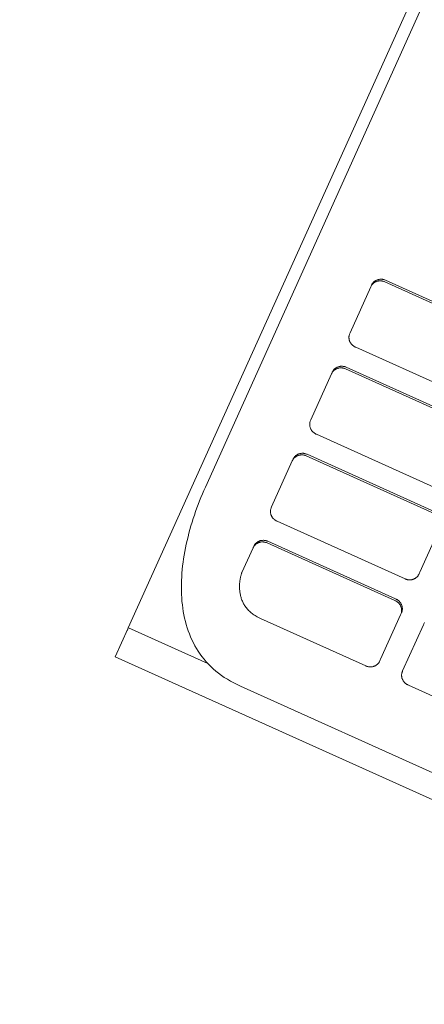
# Model space of a CAD drawing. Header units: millimetres. Extents: x 7483 to 13091, y 8111 to 13871.
# Tile 404 of 656: x 9764.96 to 9768.21, y 10168.42 to 10176.33. Entities that reach past the tile are written whole.
import ezdxf

# ---------------------------------------------------------------- set-up
doc = ezdxf.new("R2010")
doc.units = ezdxf.units.MM
doc.layers.add('2d_2_WYMIAROWA', color=8, linetype='Continuous', lineweight=15)
doc.layers.add('MEBLE PKN', color=150, linetype='Continuous', lineweight=20)
doc.layers.add('a___wymiary', color=7, linetype='Continuous', lineweight=5, true_color=0x000000)
doc.layers.add('wymiary', color=7, linetype='Continuous', lineweight=5, true_color=0xb2b2b2)
doc.styles.add('Arial', font='arial.ttf')
doc.dimstyles.new('wymiary agp1', dxfattribs={"dimtxt": 16, "dimasz": 5, "dimexe": 30, "dimexo": 60, "dimgap": 1.8, "dimtad": 1, "dimdec": 3, "dimrnd": 0.5, "dimdsep": 46, "dimtxsty": 'Arial', "dimblk": 'znacznik', "dimcen": 1.5, "dimse1": 1, "dimse2": 1, "dimclrd": 256, "dimazin": 0, "dimtfac": 1, "dimtdec": 3, "dimtmove": 1, "dimatfit": 3, "dimldrblk": 'znacznik', "dimfxl": 0, "dimlwd": -1, "dimarcsym": 0})

# ---------------------------------------------------------------- blocks, each defined once
blk = doc.blocks.new('WYSPA KASOWA')
at = {"layer": '2d_2_WYMIAROWA'}
for p, q in [((-319.3728, 21.3007), (-325.5158, 7.6666)), ((-320.8399, 17.8051), (-324.8976, 8.7964)), ((-323.5506, 10.4388), (-323.5478, 10.4418)), ((-323.5478, 10.4418), (-323.5449, 10.4446)), ((-323.5449, 10.4446), (-323.5419, 10.4473)), ((-323.5419, 10.4473), (-323.5387, 10.4498)), ((-323.5387, 10.4498), (-323.5354, 10.4521)), ((-323.5379, 10.4413), (-323.5344, 10.4433)), ((-323.5354, 10.4521), (-323.532, 10.4543)), ((-323.5344, 10.4433), (-323.5308, 10.4451)), ((-323.532, 10.4543), (-323.5284, 10.4562)), ((-323.5308, 10.4451), (-323.5271, 10.4468)), ((-323.5284, 10.4562), (-323.5248, 10.4581)), ((-323.5271, 10.4468), (-323.5233, 10.4483)), ((-323.5248, 10.4581), (-323.5211, 10.4597)), ((-323.5233, 10.4483), (-323.5194, 10.4496)), ((-323.5211, 10.4597), (-323.5173, 10.4612)), ((-323.5194, 10.4496), (-323.5155, 10.4507)), ((-323.5173, 10.4612), (-323.5135, 10.4625)), ((-323.5155, 10.4507), (-323.5115, 10.4516)), ((-323.5135, 10.4625), (-323.5096, 10.4636)), ((-323.5115, 10.4516), (-323.5075, 10.4523)), ((-323.5096, 10.4636), (-323.5056, 10.4645)), ((-323.5075, 10.4523), (-323.5034, 10.4529)), ((-323.5056, 10.4645), (-323.5016, 10.4653)), ((-323.5034, 10.4529), (-323.4993, 10.4532)), ((-323.5016, 10.4653), (-323.4975, 10.4658)), ((-323.4993, 10.4532), (-323.4952, 10.4534)), ((-323.4975, 10.4658), (-323.4934, 10.4662)), ((-323.4952, 10.4534), (-323.491, 10.4534)), ((-323.4934, 10.4662), (-323.4892, 10.4663)), ((-323.491, 10.4534), (-323.4868, 10.4531)), ((-323.4892, 10.4663), (-323.485, 10.4663)), ((-323.4868, 10.4531), (-323.4826, 10.4527)), ((-323.485, 10.4663), (-323.4809, 10.466)), ((-323.4826, 10.4527), (-323.4784, 10.452)), ((-323.4809, 10.466), (-323.4767, 10.4656)), ((-323.4784, 10.452), (-323.4742, 10.4512)), ((-323.4767, 10.4656), (-323.4725, 10.4649)), ((-323.4742, 10.4512), (-323.4701, 10.4501)), ((-323.4725, 10.4649), (-323.4683, 10.4641)), ((-323.4701, 10.4501), (-323.4659, 10.4488)), ((-323.4683, 10.4641), (-323.4641, 10.463)), ((-323.4659, 10.4488), (-323.4628, 10.4477)), ((-323.4641, 10.463), (-323.46, 10.4617)), ((-323.4628, 10.4477), (-323.4577, 10.4456)), ((-323.46, 10.4617), (-323.4568, 10.4606)), ((-323.4577, 10.4456), (-322.4318, 9.9827)), ((-323.4568, 10.4606), (-323.4517, 10.4585)), ((-323.4517, 10.4585), (-322.4258, 9.9957)), ((-323.7366, 10.0348), (-323.57, 10.4048)), ((-323.57, 10.4048), (-323.5679, 10.4093)), ((-323.5679, 10.4093), (-323.5662, 10.4124)), ((-323.5662, 10.4124), (-323.5641, 10.4177)), ((-323.5641, 10.4177), (-323.5622, 10.4217)), ((-323.5622, 10.4217), (-323.5603, 10.4254)), ((-323.5622, 10.4217), (-323.5592, 10.4227)), ((-323.5603, 10.4254), (-323.5581, 10.429)), ((-323.5592, 10.4227), (-323.5566, 10.4258)), ((-323.5581, 10.429), (-323.5558, 10.4324)), ((-323.5566, 10.4258), (-323.5538, 10.4288)), ((-323.5558, 10.4324), (-323.5533, 10.4357)), ((-323.5538, 10.4288), (-323.5509, 10.4317)), ((-323.5533, 10.4357), (-323.5506, 10.4388)), ((-323.5509, 10.4317), (-323.5478, 10.4343)), ((-323.5478, 10.4343), (-323.5446, 10.4368)), ((-323.5446, 10.4368), (-323.5413, 10.4392)), ((-323.5413, 10.4392), (-323.5379, 10.4413)), ((-323.7452, 10.0011), (-323.7449, 10.0052)), ((-323.7452, 9.9971), (-323.7452, 10.0011)), ((-323.745, 9.993), (-323.7452, 9.9971)), ((-323.7446, 9.989), (-323.745, 9.993)), ((-323.7449, 10.0052), (-323.7445, 10.0093)), ((-323.744, 9.985), (-323.7446, 9.989)), ((-323.7445, 10.0093), (-323.7439, 10.0133)), ((-323.7432, 9.981), (-323.744, 9.985)), ((-323.7439, 10.0133), (-323.743, 10.0174)), ((-323.7422, 9.9771), (-323.7432, 9.981)), ((-323.743, 10.0174), (-323.7419, 10.0214)), ((-323.741, 9.9732), (-323.7422, 9.9771)), ((-323.7419, 10.0214), (-323.7406, 10.0253)), ((-323.7397, 9.9694), (-323.741, 9.9732)), ((-323.7406, 10.0253), (-323.7391, 10.0293)), ((-323.7381, 9.9656), (-323.7397, 9.9694)), ((-323.7391, 10.0293), (-323.7366, 10.0348)), ((-323.7364, 9.9619), (-323.7381, 9.9656)), ((-323.7345, 9.9583), (-323.7364, 9.9619)), ((-323.7324, 9.9548), (-323.7345, 9.9583)), ((-323.7302, 9.9514), (-323.7324, 9.9548)), ((-323.7277, 9.948), (-323.7302, 9.9514)), ((-323.7252, 9.9448), (-323.7277, 9.948)), ((-323.7224, 9.9416), (-323.7252, 9.9448)), ((-323.7195, 9.9386), (-323.7224, 9.9416)), ((-323.7164, 9.9358), (-323.7195, 9.9386)), ((-323.7132, 9.933), (-323.7164, 9.9358)), ((-323.7098, 9.9304), (-323.7132, 9.933)), ((-323.7063, 9.928), (-323.7098, 9.9304)), ((-323.7026, 9.9257), (-323.7063, 9.928)), ((-323.6988, 9.9235), (-323.7026, 9.9257)), ((-323.6948, 9.9216), (-323.6988, 9.9235)), ((-323.6908, 9.9198), (-323.6948, 9.9216)), ((-322.6651, 9.457), (-323.6908, 9.9198)), ((-323.873, 9.7297), (-323.8707, 9.7331)), ((-323.8707, 9.7331), (-323.8682, 9.7364)), ((-323.8687, 9.7296), (-323.8658, 9.7324)), ((-323.8682, 9.7364), (-323.8656, 9.7395)), ((-323.8656, 9.7395), (-323.8671, 9.7443)), ((-323.8658, 9.7324), (-323.8628, 9.7351)), ((-323.8656, 9.7395), (-323.8628, 9.7425)), ((-323.8628, 9.7425), (-323.8599, 9.7453)), ((-323.8628, 9.7351), (-323.8596, 9.7376)), ((-323.8599, 9.7453), (-323.8568, 9.748)), ((-323.8596, 9.7376), (-323.8563, 9.7399)), ((-323.8568, 9.748), (-323.8536, 9.7505)), ((-323.8563, 9.7399), (-323.8528, 9.7421)), ((-323.8536, 9.7505), (-323.8503, 9.7528)), ((-323.8528, 9.7421), (-323.8493, 9.7441)), ((-323.8503, 9.7528), (-323.8469, 9.755)), ((-323.8493, 9.7441), (-323.8457, 9.7459)), ((-323.8469, 9.755), (-323.8434, 9.757)), ((-323.8457, 9.7459), (-323.842, 9.7476)), ((-323.8434, 9.757), (-323.8398, 9.7588)), ((-323.842, 9.7476), (-323.8382, 9.749)), ((-323.8398, 9.7588), (-323.8361, 9.7605)), ((-323.8382, 9.749), (-323.8344, 9.7503)), ((-323.8361, 9.7605), (-323.8323, 9.762)), ((-323.8344, 9.7503), (-323.8305, 9.7514)), ((-323.8323, 9.762), (-323.8284, 9.7632)), ((-323.8305, 9.7514), (-323.8265, 9.7523)), ((-323.8284, 9.7632), (-323.8245, 9.7644)), ((-323.8265, 9.7523), (-323.8224, 9.7531)), ((-323.8245, 9.7644), (-323.8205, 9.7653)), ((-323.8224, 9.7531), (-323.8184, 9.7536)), ((-323.8205, 9.7653), (-323.8165, 9.766)), ((-323.8184, 9.7536), (-323.8142, 9.754)), ((-323.8165, 9.766), (-323.8124, 9.7666)), ((-323.8142, 9.754), (-323.8101, 9.7542)), ((-323.8124, 9.7666), (-323.8083, 9.7669)), ((-323.8101, 9.7542), (-323.8059, 9.7541)), ((-323.8083, 9.7669), (-323.8042, 9.7671)), ((-323.8059, 9.7541), (-323.8017, 9.7539)), ((-323.8042, 9.7671), (-323.8, 9.767)), ((-323.8017, 9.7539), (-323.7976, 9.7534)), ((-323.8, 9.767), (-323.7958, 9.7668)), ((-323.7976, 9.7534), (-323.7934, 9.7528)), ((-323.7958, 9.7668), (-323.7916, 9.7664)), ((-323.7934, 9.7528), (-323.7892, 9.7519)), ((-323.7916, 9.7664), (-323.7874, 9.7657)), ((-323.7892, 9.7519), (-323.785, 9.7509)), ((-323.7874, 9.7657), (-323.7832, 9.7649)), ((-323.785, 9.7509), (-323.7809, 9.7496)), ((-323.7832, 9.7649), (-323.7791, 9.7638)), ((-323.7809, 9.7496), (-323.7777, 9.7484)), ((-323.7791, 9.7638), (-323.7749, 9.7625)), ((-323.7777, 9.7484), (-323.7726, 9.7463)), ((-323.7749, 9.7625), (-323.7718, 9.7614)), ((-323.7726, 9.7463), (-322.7467, 9.2835)), ((-323.7718, 9.7614), (-323.7667, 9.7593)), ((-323.7667, 9.7593), (-322.7408, 9.2964)), ((-324.0516, 9.3356), (-323.885, 9.7055)), ((-323.885, 9.7055), (-323.8828, 9.7101)), ((-323.8828, 9.7101), (-323.8811, 9.7132)), ((-323.8811, 9.7132), (-323.879, 9.7185)), ((-323.879, 9.7185), (-323.8772, 9.7224)), ((-323.8772, 9.7224), (-323.8752, 9.7261)), ((-323.8772, 9.7224), (-323.8742, 9.7235)), ((-323.8752, 9.7261), (-323.873, 9.7297)), ((-323.8742, 9.7235), (-323.8715, 9.7266)), ((-323.8715, 9.7266), (-323.8687, 9.7296)), ((-324.0541, 9.3301), (-324.0516, 9.3356)), ((-324.0601, 9.3019), (-324.0599, 9.306)), ((-324.0601, 9.2978), (-324.0601, 9.3019)), ((-324.0599, 9.2938), (-324.0601, 9.2978)), ((-324.0599, 9.306), (-324.0595, 9.31)), ((-324.0595, 9.2898), (-324.0599, 9.2938)), ((-324.0595, 9.31), (-324.0588, 9.3141)), ((-324.0589, 9.2858), (-324.0595, 9.2898)), ((-324.0581, 9.2818), (-324.0589, 9.2858)), ((-324.0588, 9.3141), (-324.058, 9.3181)), ((-324.0572, 9.2779), (-324.0581, 9.2818)), ((-324.058, 9.3181), (-324.0569, 9.3221)), ((-324.056, 9.274), (-324.0572, 9.2779)), ((-324.0569, 9.3221), (-324.0556, 9.3261)), ((-324.0546, 9.2702), (-324.056, 9.274)), ((-324.0556, 9.3261), (-324.0541, 9.3301)), ((-324.0531, 9.2664), (-324.0546, 9.2702)), ((-324.0513, 9.2627), (-324.0531, 9.2664)), ((-324.0494, 9.2591), (-324.0513, 9.2627)), ((-324.0474, 9.2556), (-324.0494, 9.2591)), ((-324.0451, 9.2521), (-324.0474, 9.2556)), ((-324.0427, 9.2488), (-324.0451, 9.2521)), ((-324.0401, 9.2455), (-324.0427, 9.2488)), ((-324.0373, 9.2424), (-324.0401, 9.2455)), ((-324.0344, 9.2394), (-324.0373, 9.2424)), ((-324.0314, 9.2365), (-324.0344, 9.2394)), ((-324.0281, 9.2338), (-324.0314, 9.2365)), ((-324.0248, 9.2312), (-324.0281, 9.2338)), ((-324.0212, 9.2287), (-324.0248, 9.2312)), ((-324.0176, 9.2264), (-324.0212, 9.2287)), ((-324.0137, 9.2243), (-324.0176, 9.2264)), ((-324.0098, 9.2223), (-324.0137, 9.2243)), ((-324.0058, 9.2205), (-324.0098, 9.2223)), ((-322.98, 8.7578), (-324.0058, 9.2205)), ((-324.1961, 9.014), (-324.194, 9.0192)), ((-324.194, 9.0192), (-324.1921, 9.0232)), ((-324.1921, 9.0232), (-324.1901, 9.0269)), ((-324.1921, 9.0232), (-324.1891, 9.0242)), ((-324.1901, 9.0269), (-324.188, 9.0305)), ((-324.1891, 9.0242), (-324.1865, 9.0274)), ((-324.188, 9.0305), (-324.1857, 9.0339)), ((-324.1865, 9.0274), (-324.1837, 9.0304)), ((-324.1857, 9.0339), (-324.1832, 9.0372)), ((-324.1837, 9.0304), (-324.1807, 9.0332)), ((-324.1832, 9.0372), (-324.1805, 9.0403)), ((-324.1805, 9.0403), (-324.1821, 9.0451)), ((-324.1807, 9.0332), (-324.1777, 9.0358)), ((-324.1805, 9.0403), (-324.1777, 9.0433)), ((-324.1777, 9.0433), (-324.1748, 9.0461)), ((-324.1777, 9.0358), (-324.1745, 9.0383)), ((-324.1748, 9.0461), (-324.1718, 9.0488)), ((-324.1745, 9.0383), (-324.1712, 9.0407)), ((-324.1718, 9.0488), (-324.1686, 9.0513)), ((-324.1712, 9.0407), (-324.1678, 9.0428)), ((-324.1686, 9.0513), (-324.1653, 9.0536)), ((-324.1678, 9.0428), (-324.1643, 9.0448)), ((-324.1653, 9.0536), (-324.1618, 9.0558)), ((-324.1643, 9.0448), (-324.1607, 9.0467)), ((-324.1618, 9.0558), (-324.1583, 9.0578)), ((-324.1607, 9.0467), (-324.1569, 9.0483)), ((-324.1583, 9.0578), (-324.1547, 9.0596)), ((-324.1569, 9.0483), (-324.1532, 9.0498)), ((-324.1547, 9.0596), (-324.151, 9.0612)), ((-324.1532, 9.0498), (-324.1493, 9.0511)), ((-324.151, 9.0612), (-324.1472, 9.0627)), ((-324.1493, 9.0511), (-324.1454, 9.0522)), ((-324.1472, 9.0627), (-324.1434, 9.064)), ((-324.1454, 9.0522), (-324.1414, 9.0531)), ((-324.1434, 9.064), (-324.1395, 9.0651)), ((-324.1414, 9.0531), (-324.1374, 9.0539)), ((-324.1395, 9.0651), (-324.1355, 9.066)), ((-324.1374, 9.0539), (-324.1333, 9.0544)), ((-324.1355, 9.066), (-324.1314, 9.0668)), ((-324.1333, 9.0544), (-324.1292, 9.0548)), ((-324.1314, 9.0668), (-324.1274, 9.0673)), ((-324.1292, 9.0548), (-324.125, 9.0549)), ((-324.1274, 9.0673), (-324.1232, 9.0677)), ((-324.125, 9.0549), (-324.1209, 9.0549)), ((-324.1232, 9.0677), (-324.1191, 9.0679)), ((-324.1209, 9.0549), (-324.1167, 9.0546)), ((-324.1191, 9.0679), (-324.1149, 9.0678)), ((-324.1167, 9.0546), (-324.1125, 9.0542)), ((-324.1149, 9.0678), (-324.1107, 9.0676)), ((-324.1125, 9.0542), (-324.1083, 9.0535)), ((-324.1107, 9.0676), (-324.1066, 9.0671)), ((-324.1083, 9.0535), (-324.1041, 9.0527)), ((-324.1066, 9.0671), (-324.1024, 9.0665)), ((-324.1041, 9.0527), (-324.1, 9.0516)), ((-324.1024, 9.0665), (-324.0982, 9.0656)), ((-324.1, 9.0516), (-324.0958, 9.0503)), ((-324.0982, 9.0656), (-324.094, 9.0645)), ((-324.0958, 9.0503), (-324.0926, 9.0492)), ((-324.094, 9.0645), (-324.0899, 9.0633)), ((-324.0926, 9.0492), (-324.0875, 9.0471)), ((-324.0899, 9.0633), (-324.0867, 9.0621)), ((-324.0875, 9.0471), (-323.0617, 8.5843)), ((-324.0867, 9.0621), (-324.0816, 9.06)), ((-324.0816, 9.06), (-323.0557, 8.5972)), ((-324.3665, 8.6364), (-324.1999, 9.0063)), ((-324.1999, 9.0063), (-324.1978, 9.0108)), ((-324.1978, 9.0108), (-324.1961, 9.014)), ((-324.9097, 8.769), (-324.8976, 8.7964)), ((-324.9443, 8.6855), (-324.9331, 8.7135)), ((-324.9331, 8.7135), (-324.9215, 8.7414)), ((-324.9215, 8.7414), (-324.9097, 8.769)), ((-324.9759, 8.6003), (-324.9657, 8.6289)), ((-324.9657, 8.6289), (-324.9552, 8.6573)), ((-324.9552, 8.6573), (-324.9443, 8.6855)), ((-324.3729, 8.6189), (-324.3718, 8.6229)), ((-324.3718, 8.6229), (-324.3705, 8.6269)), ((-324.3705, 8.6269), (-324.369, 8.6308)), ((-324.369, 8.6308), (-324.3665, 8.6364)), ((-324.9953, 8.5427), (-324.9858, 8.5716)), ((-324.9858, 8.5716), (-324.9759, 8.6003)), ((-324.375, 8.6027), (-324.3748, 8.6067)), ((-324.375, 8.5986), (-324.375, 8.6027)), ((-324.3748, 8.5946), (-324.375, 8.5986)), ((-324.3748, 8.6067), (-324.3744, 8.6108)), ((-324.3745, 8.5905), (-324.3748, 8.5946)), ((-324.3739, 8.5865), (-324.3745, 8.5905)), ((-324.3744, 8.6108), (-324.3738, 8.6148)), ((-324.3731, 8.5826), (-324.3739, 8.5865)), ((-324.3738, 8.6148), (-324.3729, 8.6189)), ((-324.3721, 8.5786), (-324.3731, 8.5826)), ((-324.3709, 8.5747), (-324.3721, 8.5786)), ((-324.3696, 8.5709), (-324.3709, 8.5747)), ((-324.368, 8.5672), (-324.3696, 8.5709)), ((-324.3663, 8.5635), (-324.368, 8.5672)), ((-324.3644, 8.5598), (-324.3663, 8.5635)), ((-324.3623, 8.5563), (-324.3644, 8.5598)), ((-324.3601, 8.5529), (-324.3623, 8.5563)), ((-324.3576, 8.5495), (-324.3601, 8.5529)), ((-324.355, 8.5463), (-324.3576, 8.5495)), ((-324.3523, 8.5432), (-324.355, 8.5463)), ((-325.0214, 8.4556), (-325.0131, 8.4847)), ((-325.0131, 8.4847), (-325.0044, 8.5138)), ((-325.0044, 8.5138), (-324.9953, 8.5427)), ((-324.3494, 8.5402), (-324.3523, 8.5432)), ((-324.3463, 8.5373), (-324.3494, 8.5402)), ((-324.3431, 8.5345), (-324.3463, 8.5373)), ((-324.3397, 8.5319), (-324.3431, 8.5345)), ((-324.3362, 8.5295), (-324.3397, 8.5319)), ((-324.3325, 8.5272), (-324.3362, 8.5295)), ((-324.3287, 8.5251), (-324.3325, 8.5272)), ((-324.3247, 8.5231), (-324.3287, 8.5251)), ((-324.3207, 8.5213), (-324.3247, 8.5231)), ((-323.295, 8.0585), (-324.3207, 8.5213)), ((-323.0161, 8.4692), (-323.1767, 8.1122)), ((-325.0438, 8.3678), (-325.0367, 8.3971)), ((-325.0367, 8.3971), (-325.0293, 8.4264)), ((-325.0293, 8.4264), (-325.0214, 8.4556)), ((-325.0621, 8.2798), (-325.0565, 8.3091)), ((-325.0565, 8.3091), (-325.0503, 8.3384)), ((-325.0503, 8.3384), (-325.0438, 8.3678)), ((-324.6035, 8.1103), (-324.5146, 8.3076)), ((-324.5146, 8.3076), (-324.513, 8.311)), ((-324.513, 8.311), (-324.511, 8.3147)), ((-324.511, 8.3147), (-324.5087, 8.3205)), ((-324.5087, 8.3205), (-324.5041, 8.325)), ((-324.5087, 8.3205), (-324.5071, 8.3239)), ((-324.5071, 8.3239), (-324.5051, 8.3277)), ((-324.5051, 8.3277), (-324.5029, 8.3312)), ((-324.5041, 8.325), (-324.5014, 8.3281)), ((-324.5029, 8.3312), (-324.5006, 8.3347)), ((-324.5014, 8.3281), (-324.4986, 8.3311)), ((-324.5006, 8.3347), (-324.4981, 8.3379)), ((-324.4986, 8.3311), (-324.4957, 8.3339)), ((-324.4981, 8.3379), (-324.4955, 8.3411)), ((-324.4957, 8.3339), (-324.4981, 8.3379)), ((-324.4955, 8.3411), (-324.4968, 8.3464)), ((-324.4957, 8.3339), (-324.4926, 8.3366)), ((-324.4955, 8.3411), (-324.4927, 8.344)), ((-324.4927, 8.344), (-324.4897, 8.3469)), ((-324.4926, 8.3366), (-324.4895, 8.3391)), ((-324.4897, 8.3469), (-324.4867, 8.3495)), ((-324.4895, 8.3391), (-324.4861, 8.3414)), ((-324.4867, 8.3495), (-324.4835, 8.352)), ((-324.4861, 8.3414), (-324.4827, 8.3436)), ((-324.4835, 8.352), (-324.4802, 8.3544)), ((-324.4827, 8.3436), (-324.4792, 8.3456)), ((-324.4802, 8.3544), (-324.4768, 8.3565)), ((-324.4792, 8.3456), (-324.4756, 8.3474)), ((-324.4768, 8.3565), (-324.4733, 8.3585)), ((-324.4756, 8.3474), (-324.4719, 8.3491)), ((-324.4733, 8.3585), (-324.4696, 8.3604)), ((-324.4719, 8.3491), (-324.4681, 8.3505)), ((-324.4696, 8.3604), (-324.4659, 8.362)), ((-324.4681, 8.3505), (-324.4643, 8.3518)), ((-324.4659, 8.362), (-324.4622, 8.3635)), ((-324.4643, 8.3518), (-324.4603, 8.3529)), ((-324.4622, 8.3635), (-324.4583, 8.3648)), ((-324.4603, 8.3529), (-324.4564, 8.3539)), ((-324.4583, 8.3648), (-324.4544, 8.3659)), ((-324.4564, 8.3539), (-324.4523, 8.3546)), ((-324.4544, 8.3659), (-324.4504, 8.3668)), ((-324.4523, 8.3546), (-324.4482, 8.3552)), ((-324.4504, 8.3668), (-324.4464, 8.3675)), ((-324.4482, 8.3552), (-324.4441, 8.3555)), ((-324.4464, 8.3675), (-324.4423, 8.3681)), ((-324.4441, 8.3555), (-324.44, 8.3557)), ((-324.4423, 8.3681), (-324.4382, 8.3685)), ((-324.44, 8.3557), (-324.4358, 8.3556)), ((-324.4382, 8.3685), (-324.434, 8.3686)), ((-324.4358, 8.3556), (-324.4316, 8.3554)), ((-324.434, 8.3686), (-324.4299, 8.3686)), ((-324.4316, 8.3554), (-324.4274, 8.355)), ((-324.4299, 8.3686), (-324.4257, 8.3683)), ((-324.4274, 8.355), (-324.4233, 8.3543)), ((-324.4257, 8.3683), (-324.4215, 8.3679)), ((-324.4233, 8.3543), (-324.4191, 8.3534)), ((-324.4215, 8.3679), (-324.4173, 8.3672)), ((-324.4191, 8.3534), (-324.4149, 8.3524)), ((-324.4173, 8.3672), (-324.4131, 8.3664)), ((-324.4149, 8.3524), (-324.4107, 8.3511)), ((-324.4131, 8.3664), (-324.409, 8.3653)), ((-324.4107, 8.3511), (-324.4076, 8.35)), ((-324.409, 8.3653), (-324.4048, 8.364)), ((-324.4076, 8.35), (-324.4025, 8.3478)), ((-324.4048, 8.364), (-324.4016, 8.3629)), ((-324.4025, 8.3478), (-323.3766, 7.885)), ((-324.4016, 8.3629), (-324.3965, 8.3608)), ((-324.3965, 8.3608), (-323.3707, 7.898)), ((-325.0719, 8.2212), (-325.0672, 8.2504)), ((-325.0672, 8.2504), (-325.0621, 8.2798)), ((-325.0828, 8.1337), (-325.0797, 8.1628)), ((-325.0797, 8.1628), (-325.0761, 8.1919)), ((-325.0761, 8.1919), (-325.0719, 8.2212)), ((-325.0888, 8.0471), (-325.0874, 8.0758)), ((-325.0874, 8.0758), (-325.0854, 8.1047)), ((-325.0854, 8.1047), (-325.0828, 8.1337)), ((-324.6165, 8.0671), (-324.6155, 8.0718)), ((-324.6155, 8.0718), (-324.6145, 8.0762)), ((-324.6145, 8.0762), (-324.6135, 8.0805)), ((-324.6135, 8.0805), (-324.6124, 8.0845)), ((-324.6124, 8.0845), (-324.6114, 8.0883)), ((-324.6114, 8.0883), (-324.6103, 8.0919)), ((-324.6103, 8.0919), (-324.6092, 8.0953)), ((-324.6092, 8.0953), (-324.6082, 8.0984)), ((-324.6082, 8.0984), (-324.6072, 8.1013)), ((-324.6072, 8.1013), (-324.6062, 8.1039)), ((-324.6062, 8.1039), (-324.6053, 8.1062)), ((-324.6053, 8.1062), (-324.6035, 8.1103)), ((-323.2049, 8.0698), (-323.2081, 8.0673)), ((-323.2018, 8.0724), (-323.2049, 8.0698)), ((-323.1989, 8.0752), (-323.2018, 8.0724)), ((-323.1961, 8.0782), (-323.1989, 8.0752)), ((-323.1935, 8.0813), (-323.1961, 8.0782)), ((-323.191, 8.0846), (-323.1935, 8.0813)), ((-323.1887, 8.0881), (-323.191, 8.0846)), ((-323.1865, 8.0916), (-323.1887, 8.0881)), ((-323.1845, 8.0953), (-323.1865, 8.0916)), ((-323.1827, 8.0993), (-323.1845, 8.0953)), ((-323.1786, 8.1083), (-323.1827, 8.0993)), ((-323.1767, 8.1122), (-323.1786, 8.1083)), ((-325.09, 7.99), (-325.0897, 8.0185)), ((-325.0897, 7.9617), (-325.09, 7.99)), ((-325.0897, 8.0185), (-325.0888, 8.0471)), ((-324.6237, 7.9989), (-324.6236, 8.0053)), ((-324.6236, 7.9924), (-324.6237, 7.9989)), ((-324.6236, 8.0053), (-324.6233, 8.0116)), ((-324.6235, 7.9858), (-324.6236, 7.9924)), ((-324.6233, 8.0116), (-324.623, 8.0178)), ((-324.623, 8.0178), (-324.6226, 8.0238)), ((-324.6226, 8.0238), (-324.6221, 8.0298)), ((-324.6221, 8.0298), (-324.6215, 8.0356)), ((-324.6215, 8.0356), (-324.6208, 8.0413)), ((-324.6208, 8.0413), (-324.6201, 8.0468)), ((-324.6201, 8.0468), (-324.6193, 8.0521)), ((-324.6193, 8.0521), (-324.6184, 8.0573)), ((-324.6184, 8.0573), (-324.6175, 8.0623)), ((-324.6175, 8.0623), (-324.6165, 8.0671)), ((-323.2909, 8.0568), (-323.295, 8.0585)), ((-323.2868, 8.0553), (-323.2909, 8.0568)), ((-323.2826, 8.054), (-323.2868, 8.0553)), ((-323.2785, 8.053), (-323.2826, 8.054)), ((-323.2743, 8.0521), (-323.2785, 8.053)), ((-323.2701, 8.0514), (-323.2743, 8.0521)), ((-323.2659, 8.051), (-323.2701, 8.0514)), ((-323.2617, 8.0507), (-323.2659, 8.051)), ((-323.2576, 8.0507), (-323.2617, 8.0507)), ((-323.2534, 8.0509), (-323.2576, 8.0507)), ((-323.2493, 8.0512), (-323.2534, 8.0509)), ((-323.2452, 8.0518), (-323.2493, 8.0512)), ((-323.2412, 8.0525), (-323.2452, 8.0518)), ((-323.2372, 8.0534), (-323.2412, 8.0525)), ((-323.2333, 8.0545), (-323.2372, 8.0534)), ((-323.2294, 8.0558), (-323.2333, 8.0545)), ((-323.2256, 8.0573), (-323.2294, 8.0558)), ((-323.2219, 8.0589), (-323.2256, 8.0573)), ((-323.2183, 8.0608), (-323.2219, 8.0589)), ((-323.2148, 8.0628), (-323.2183, 8.0608)), ((-323.2114, 8.0649), (-323.2148, 8.0628)), ((-323.2081, 8.0673), (-323.2114, 8.0649)), ((-325.0887, 7.9336), (-325.0897, 7.9617)), ((-325.0872, 7.9057), (-325.0887, 7.9336)), ((-324.6232, 7.9791), (-324.6235, 7.9858)), ((-324.6228, 7.9723), (-324.6232, 7.9791)), ((-324.6222, 7.9655), (-324.6228, 7.9723)), ((-324.6214, 7.9586), (-324.6222, 7.9655)), ((-324.6205, 7.9516), (-324.6214, 7.9586)), ((-324.6194, 7.9446), (-324.6205, 7.9516)), ((-324.6182, 7.9376), (-324.6194, 7.9446)), ((-324.6167, 7.9305), (-324.6182, 7.9376)), ((-324.6151, 7.9234), (-324.6167, 7.9305)), ((-324.6133, 7.9162), (-324.6151, 7.9234)), ((-324.6112, 7.9091), (-324.6133, 7.9162)), ((-325.085, 7.8781), (-325.0872, 7.9057)), ((-325.0822, 7.8506), (-325.085, 7.8781)), ((-325.0787, 7.8234), (-325.0822, 7.8506)), ((-324.609, 7.902), (-324.6112, 7.9091)), ((-324.6065, 7.8948), (-324.609, 7.902)), ((-324.6038, 7.8877), (-324.6065, 7.8948)), ((-324.6008, 7.8806), (-324.6038, 7.8877)), ((-324.5976, 7.8735), (-324.6008, 7.8806)), ((-324.5942, 7.8664), (-324.5976, 7.8735)), ((-324.5904, 7.8594), (-324.5942, 7.8664)), ((-324.5865, 7.8525), (-324.5904, 7.8594)), ((-324.5822, 7.8455), (-324.5865, 7.8525)), ((-324.5777, 7.8387), (-324.5822, 7.8455)), ((-324.5729, 7.8319), (-324.5777, 7.8387)), ((-324.5678, 7.8252), (-324.5729, 7.8319)), ((-323.3766, 7.885), (-323.3727, 7.8833)), ((-323.3727, 7.8833), (-323.3688, 7.8813)), ((-323.3707, 7.898), (-323.3668, 7.8962)), ((-323.3688, 7.8813), (-323.365, 7.8792)), ((-323.3668, 7.8962), (-323.3628, 7.8942)), ((-323.365, 7.8792), (-323.3613, 7.8769)), ((-323.3628, 7.8942), (-323.359, 7.8921)), ((-323.3613, 7.8769), (-323.3578, 7.8744)), ((-323.359, 7.8921), (-323.3554, 7.8898)), ((-323.3578, 7.8744), (-323.3544, 7.8718)), ((-323.3554, 7.8898), (-323.3518, 7.8874)), ((-323.3544, 7.8718), (-323.3512, 7.8691)), ((-323.3518, 7.8874), (-323.3485, 7.8848)), ((-323.3512, 7.8691), (-323.3481, 7.8662)), ((-323.3485, 7.8848), (-323.3452, 7.882)), ((-323.3481, 7.8662), (-323.3452, 7.8632)), ((-323.3452, 7.882), (-323.3421, 7.8791)), ((-323.3452, 7.8632), (-323.3424, 7.8601)), ((-323.3424, 7.8601), (-323.3398, 7.8568)), ((-323.3421, 7.8791), (-323.3392, 7.8761)), ((-323.3398, 7.8568), (-323.3374, 7.8535)), ((-323.3392, 7.8761), (-323.3365, 7.873)), ((-323.3374, 7.8535), (-323.3352, 7.85)), ((-323.3365, 7.873), (-323.3339, 7.8698)), ((-323.3352, 7.85), (-323.3331, 7.8465)), ((-323.3339, 7.8698), (-323.3315, 7.8664)), ((-323.3331, 7.8465), (-323.3312, 7.8429)), ((-323.3315, 7.8664), (-323.3292, 7.863)), ((-323.3312, 7.8429), (-323.3295, 7.8392)), ((-323.3295, 7.8392), (-323.3279, 7.8354)), ((-323.3292, 7.863), (-323.3271, 7.8594)), ((-323.3279, 7.8354), (-323.3266, 7.8316)), ((-323.3271, 7.8594), (-323.3252, 7.8558)), ((-323.3266, 7.8316), (-323.3254, 7.8277)), ((-323.3252, 7.8558), (-323.3235, 7.8521)), ((-323.3235, 7.8521), (-323.322, 7.8484)), ((-323.322, 7.8484), (-323.3206, 7.8445)), ((-323.3206, 7.8445), (-323.3194, 7.8407)), ((-323.3194, 7.8407), (-323.3185, 7.8367)), ((-323.3185, 7.8367), (-323.3177, 7.8328)), ((-323.3177, 7.8328), (-323.3171, 7.8288)), ((-325.0746, 7.7965), (-325.0787, 7.8234)), ((-325.0697, 7.7698), (-325.0746, 7.7965)), ((-325.0642, 7.7434), (-325.0697, 7.7698)), ((-324.5624, 7.8186), (-324.5678, 7.8252)), ((-324.5567, 7.8121), (-324.5624, 7.8186)), ((-324.5506, 7.8056), (-324.5567, 7.8121)), ((-324.5443, 7.7993), (-324.5506, 7.8056)), ((-324.5376, 7.7931), (-324.5443, 7.7993)), ((-324.5306, 7.787), (-324.5376, 7.7931)), ((-324.5232, 7.781), (-324.5306, 7.787)), ((-324.5155, 7.7752), (-324.5232, 7.781)), ((-324.5074, 7.7695), (-324.5155, 7.7752)), ((-324.4989, 7.764), (-324.5074, 7.7695)), ((-324.4901, 7.7586), (-324.4989, 7.764)), ((-324.4809, 7.7534), (-324.4901, 7.7586)), ((-324.4713, 7.7483), (-324.4809, 7.7534)), ((-323.331, 7.7699), (-323.4917, 7.413)), ((-323.3285, 7.7755), (-323.331, 7.7699)), ((-323.327, 7.7795), (-323.3285, 7.7755)), ((-323.3251, 7.7828), (-323.327, 7.7795)), ((-323.3254, 7.8277), (-323.3244, 7.8238)), ((-323.3226, 7.7885), (-323.3251, 7.7828)), ((-323.3244, 7.8238), (-323.3236, 7.8198)), ((-323.3231, 7.7955), (-323.3238, 7.7915)), ((-323.3238, 7.7915), (-323.3226, 7.7885)), ((-323.3236, 7.8198), (-323.323, 7.8158)), ((-323.3227, 7.7996), (-323.3231, 7.7955)), ((-323.323, 7.8158), (-323.3226, 7.8118)), ((-323.3225, 7.8037), (-323.3227, 7.7996)), ((-323.3226, 7.8118), (-323.3224, 7.8077)), ((-323.3211, 7.7924), (-323.3226, 7.7885)), ((-323.3224, 7.8077), (-323.3225, 7.8037)), ((-323.3198, 7.7964), (-323.3211, 7.7924)), ((-323.3187, 7.8004), (-323.3198, 7.7964)), ((-323.3178, 7.8044), (-323.3187, 7.8004)), ((-323.3172, 7.8085), (-323.3178, 7.8044)), ((-323.3167, 7.8125), (-323.3172, 7.8085)), ((-323.3171, 7.8288), (-323.3167, 7.8247)), ((-323.3167, 7.8247), (-323.3165, 7.8207)), ((-323.3165, 7.8166), (-323.3167, 7.8125)), ((-323.3165, 7.8207), (-323.3165, 7.8166)), ((-325.058, 7.7174), (-325.0642, 7.7434)), ((-325.0511, 7.6916), (-325.058, 7.7174)), ((-325.0434, 7.6662), (-325.0511, 7.6916)), ((-324.4613, 7.7434), (-324.4713, 7.7483)), ((-324.4539, 7.74), (-324.4613, 7.7434)), ((-323.6099, 7.3593), (-324.4539, 7.74)), ((-323.3142, 7.3203), (-323.1476, 7.6902)), ((-323.1476, 7.6902), (-323.1454, 7.6947)), ((-323.1454, 7.6947), (-323.1437, 7.6979)), ((-323.1437, 7.6979), (-323.1416, 7.7031)), ((-323.1416, 7.7031), (-323.1398, 7.7071)), ((-325.6205, 7.432), (-325.5204, 7.6565)), ((-325.5211, 7.6482), (-325.5235, 7.6431)), ((-325.5204, 7.6565), (-325.5169, 7.6643)), ((-325.5204, 7.6565), (-325.5189, 7.653)), ((-325.5169, 7.6643), (-325.5158, 7.6666)), ((-325.5132, 7.6654), (-325.5169, 7.6643)), ((-325.5158, 7.6666), (-325.5132, 7.6654)), ((-325.5132, 7.6654), (-324.8775, 7.3784)), ((-325.0351, 7.6412), (-325.0434, 7.6662)), ((-325.0259, 7.6165), (-325.0351, 7.6412)), ((-325.016, 7.5922), (-325.0259, 7.6165)), ((-325.0054, 7.5683), (-325.016, 7.5922)), ((-324.994, 7.5448), (-325.0054, 7.5683)), ((-324.9817, 7.5217), (-324.994, 7.5448)), ((-324.9687, 7.4991), (-324.9817, 7.5217)), ((-324.9548, 7.4769), (-324.9687, 7.4991)), ((-324.9402, 7.4552), (-324.9548, 7.4769)), ((-324.9247, 7.434), (-324.9402, 7.4552)), ((-325.6205, 7.432), (-319.1486, 4.5123)), ((-324.9083, 7.4133), (-324.9247, 7.434)), ((-324.8911, 7.3931), (-324.9083, 7.4133)), ((-324.8775, 7.3784), (-324.8911, 7.3931)), ((-324.873, 7.3735), (-324.8775, 7.3784)), ((-324.854, 7.3543), (-324.873, 7.3735)), ((-323.6059, 7.3576), (-323.6099, 7.3593)), ((-323.6017, 7.3561), (-323.6059, 7.3576)), ((-323.5406, 7.3581), (-323.5444, 7.3566)), ((-323.5369, 7.3597), (-323.5406, 7.3581)), ((-323.5333, 7.3615), (-323.5369, 7.3597)), ((-323.5297, 7.3635), (-323.5333, 7.3615)), ((-323.5263, 7.3657), (-323.5297, 7.3635)), ((-323.523, 7.368), (-323.5263, 7.3657)), ((-323.5198, 7.3705), (-323.523, 7.368)), ((-323.5168, 7.3732), (-323.5198, 7.3705)), ((-323.5138, 7.376), (-323.5168, 7.3732)), ((-323.511, 7.379), (-323.5138, 7.376)), ((-323.5084, 7.3821), (-323.511, 7.379)), ((-323.5059, 7.3854), (-323.5084, 7.3821)), ((-323.5036, 7.3888), (-323.5059, 7.3854)), ((-323.5014, 7.3924), (-323.5036, 7.3888)), ((-323.4995, 7.3961), (-323.5014, 7.3924)), ((-323.4976, 7.4), (-323.4995, 7.3961)), ((-323.4935, 7.409), (-323.4976, 7.4)), ((-323.4917, 7.413), (-323.4935, 7.409)), ((-324.8341, 7.3358), (-324.854, 7.3543)), ((-324.8134, 7.3178), (-324.8341, 7.3358)), ((-324.7917, 7.3005), (-324.8134, 7.3178)), ((-324.769, 7.2837), (-324.7917, 7.3005)), ((-324.7455, 7.2675), (-324.769, 7.2837)), ((-323.5976, 7.3548), (-323.6017, 7.3561)), ((-323.5934, 7.3537), (-323.5976, 7.3548)), ((-323.5892, 7.3529), (-323.5934, 7.3537)), ((-323.585, 7.3522), (-323.5892, 7.3529)), ((-323.5809, 7.3518), (-323.585, 7.3522)), ((-323.5767, 7.3515), (-323.5809, 7.3518)), ((-323.5725, 7.3515), (-323.5767, 7.3515)), ((-323.5684, 7.3516), (-323.5725, 7.3515)), ((-323.5642, 7.352), (-323.5684, 7.3516)), ((-323.5602, 7.3525), (-323.5642, 7.352)), ((-323.5561, 7.3533), (-323.5602, 7.3525)), ((-323.5521, 7.3542), (-323.5561, 7.3533)), ((-323.5482, 7.3553), (-323.5521, 7.3542)), ((-323.5444, 7.3566), (-323.5482, 7.3553)), ((-323.3227, 7.2866), (-323.3225, 7.2906)), ((-323.3227, 7.2825), (-323.3227, 7.2866)), ((-323.3225, 7.2785), (-323.3227, 7.2825)), ((-323.3225, 7.2906), (-323.3221, 7.2947)), ((-323.3221, 7.2744), (-323.3225, 7.2785)), ((-323.3221, 7.2947), (-323.3214, 7.2988)), ((-323.3214, 7.2988), (-323.3205, 7.3028)), ((-323.3205, 7.3028), (-323.3195, 7.3068)), ((-323.3195, 7.3068), (-323.3182, 7.3108)), ((-323.3182, 7.3108), (-323.3167, 7.3147)), ((-323.3167, 7.3147), (-323.3142, 7.3203)), ((-324.721, 7.252), (-324.7455, 7.2675)), ((-324.6955, 7.2372), (-324.721, 7.252)), ((-324.669, 7.223), (-324.6955, 7.2372)), ((-324.6416, 7.2095), (-324.669, 7.223)), ((-324.6144, 7.1971), (-324.6416, 7.2095)), ((-323.3215, 7.2704), (-323.3221, 7.2744)), ((-323.3207, 7.2665), (-323.3215, 7.2704)), ((-323.3197, 7.2625), (-323.3207, 7.2665)), ((-323.3186, 7.2587), (-323.3197, 7.2625)), ((-323.3172, 7.2548), (-323.3186, 7.2587)), ((-323.3157, 7.2511), (-323.3172, 7.2548)), ((-323.3139, 7.2474), (-323.3157, 7.2511)), ((-323.312, 7.2438), (-323.3139, 7.2474)), ((-323.31, 7.2402), (-323.312, 7.2438)), ((-323.3077, 7.2368), (-323.31, 7.2402)), ((-323.3053, 7.2334), (-323.3077, 7.2368)), ((-323.3027, 7.2302), (-323.3053, 7.2334)), ((-323.2999, 7.2271), (-323.3027, 7.2302)), ((-323.297, 7.2241), (-323.2999, 7.2271)), ((-323.2939, 7.2212), (-323.297, 7.2241)), ((-323.2907, 7.2185), (-323.2939, 7.2212)), ((-323.2873, 7.2159), (-323.2907, 7.2185)), ((-323.2838, 7.2134), (-323.2873, 7.2159)), ((-323.2801, 7.2111), (-323.2838, 7.2134)), ((-323.2763, 7.209), (-323.2801, 7.2111)), ((-323.2724, 7.207), (-323.2763, 7.209)), ((-323.2684, 7.2052), (-323.2724, 7.207)), ((-322.2426, 6.7424), (-323.2684, 7.2052)), ((-319.9788, 5.1057), (-324.6144, 7.1971))]:
    blk.add_line(p, q, dxfattribs=at)
blk = doc.blocks.new('znacznik')
at = {"layer": 'a___wymiary'}
for p, q in [((0, 1.3936), (0, -1.3936)), ((1.3936, 0), (-1.3936, 0))]:
    blk.add_line(p, q, dxfattribs=at)
at = {"layer": 'a___wymiary', "const_width": 0.2}
blk.add_lwpolyline([(0.8759, 0.8759), (-0.8759, -0.8759)], dxfattribs=at)
blk = doc.blocks.new('*D1303')
at = {"layer": 'Defpoints', "color": 0, "transparency": 16777216}
for p in [(8555.2864, 11469.3622), (10277.0226, 11469.3622), (8692.0284, 9219.5616)]:
    blk.add_point(p, dxfattribs=at)
at = {"layer": 'wymiary', "color": 253, "true_color": 0x999999, "transparency": 16777216}
blk.add_line((8555.2864, 9224.5616), (8555.2864, 11464.3622), dxfattribs=at)
at = {"layer": 'wymiary', "color": 253, "true_color": 0x999999, "transparency": 16777216, "xscale": 5, "yscale": 5, "zscale": 5}
for p, rotation in [((8555.2864, 11469.3622), 90), ((8555.2864, 9219.5616), 270)]:
    blk.add_blockref('znacznik', p, dxfattribs=dict(at, rotation=rotation))
at = {"layer": 'wymiary', "color": 18, "true_color": 0x000000, "transparency": 16777216, "insert": (8545.3172, 10344.4619), "char_height": 16, "attachment_point": 5, "rotation": 90, "style": 'Arial'}
blk.add_mtext('2250', dxfattribs=at)

msp = doc.modelspace()

# ---------------------------------------------------------------- block references
at = {"layer": 'MEBLE PKN'}
msp.add_blockref('WYSPA KASOWA', (10091.3465, 10163.7776), dxfattribs=at)

# ---------------------------------------------------------------- dimensions: what is measured, and where the dimension line sits
at = {"layer": 'wymiary'}
dim = msp.add_linear_dim(base=(8555.2864, 11469.3622), p1=(8692.0284, 9219.5616), p2=(10277.0226, 11469.3622), angle=90, dimstyle='wymiary agp1', override={"dimblk": 'znacznik'}, dxfattribs=at)
dim.commit()
dim.dimension.update_dxf_attribs({"geometry": '*D1303', "text_midpoint": (8545.3172, 10344.4619)})

doc.saveas('drawing.dxf')
